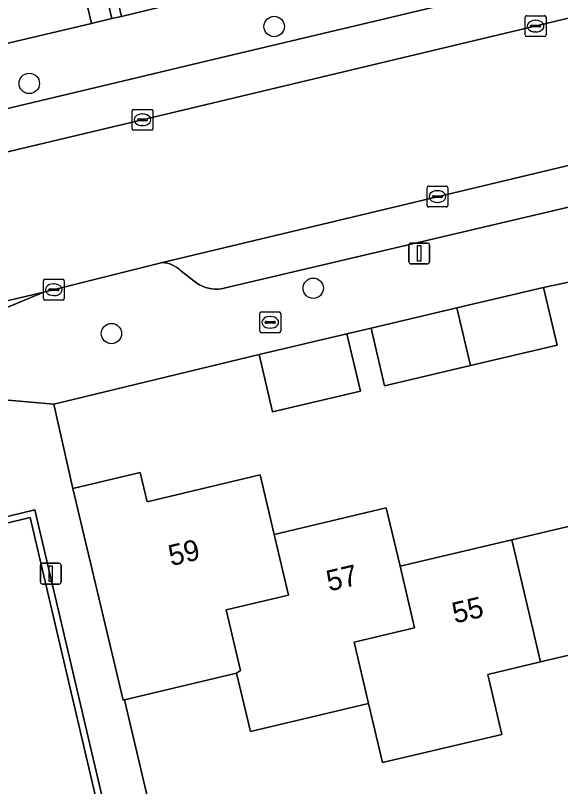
# Model space of a CAD drawing. Extents: x 158031 to 159244, y 380104 to 381214.
# Drawn here: x 158927.03 to 158953.21, y 380564.18 to 380601.19 of the extents above; entities that cross this region are included whole.
import ezdxf

# ---------------------------------------------------------------- set-up
doc = ezdxf.new("R2010")
doc.units = 0
for name, color, linetype in [('IMGEO_Boom', 7, 'Continuous'), ('IMGEO_Brandkraan', 7, 'Continuous'), ('IMGEO_Erf', 7, 'Continuous'), ('IMGEO_Kolk', 7, 'Continuous'), ('IMGEO_Lichtmast', 7, 'Continuous'), ('IMGEO_Muur', 7, 'Continuous'), ('IMGEO_Pand', 7, 'Continuous'), ('IMGEO_Pand_nummerreeks', 7, 'Continuous'), ('IMGEO_Parkeervlak_open', 7, 'Continuous'), ('IMGEO_Rijbaan_lokaal_gesloten', 7, 'Continuous'), ('IMGEO_Rijbaan_lokaal_open', 7, 'Continuous'), ('IMGEO_Voetpad_open', 7, 'Continuous')]:
    doc.layers.add(name, color=color, linetype=linetype)

msp = doc.modelspace()

# ---------------------------------------------------------------- linework, layer by layer
at = {"layer": 'IMGEO_Boom'}
for centre in [(158939.454, 380600.657), (158927.695, 380597.927), (158941.329, 380588.096), (158931.64, 380585.923)]:
    msp.add_circle(centre, 0.489, dxfattribs=at)
at = {"layer": 'IMGEO_Brandkraan'}
for p, q in [((158938.766, 380586.036), (158938.766, 380586.888)), ((158938.841, 380586.962), (158939.693, 380586.962)), ((158939.767, 380586.888), (158939.767, 380586.036)), ((158939.025, 380586.456), (158939.025, 380586.468)), ((158939.068, 380586.505), (158939.466, 380586.505)), ((158939.254, 380586.742), (158939.279, 380586.742)), ((158939.509, 380586.468), (158939.509, 380586.456)), ((158939.463, 380586.419), (158939.065, 380586.419)), ((158939.277, 380586.182), (158939.252, 380586.182)), ((158939.693, 380585.962), (158938.841, 380585.962))]:
    msp.add_line(p, q, dxfattribs=at)
for points in [[(158938.766, 380586.036), (158938.766, 380586.888)], [(158938.841, 380586.962), (158939.693, 380586.962)], [(158939.767, 380586.888), (158939.767, 380586.036)], [(158939.693, 380585.962), (158938.841, 380585.962)]]:
    msp.add_lwpolyline(points, dxfattribs=at)
for centre, radius, start, end in [((158938.843, 380586.886), 0.0765, 91.552, 178.448), ((158938.843, 380586.886), 0.0765, 91.552, 178.448), ((158939.691, 380586.886), 0.0765, 1.552, 88.448), ((158939.691, 380586.886), 0.0765, 1.552, 88.448), ((158939.065, 380586.465), 0.0403, 85.8775, 175.7526), ((158939.062, 380586.455), 0.0366, 178.938, 274.7102), ((158939.466, 380586.462), 0.043, 264.8664, 352.4533), ((158939.47, 380586.467), 0.0386, 1.7309, 96.639), ((158938.843, 380586.038), 0.0765, 181.552, 268.448), ((158938.843, 380586.038), 0.0765, 181.552, 268.448), ((158939.691, 380586.038), 0.0765, 271.552, 358.448), ((158939.691, 380586.038), 0.0765, 271.552, 358.448)]:
    msp.add_arc(centre, radius, start, end, dxfattribs=at)
for centre, major_axis, ratio, start_param, end_param in [((158939.253, 380586.462), (-0.387, 0.002), 0.722429, 4.712389, 7.853982), ((158939.278, 380586.462), (-0.39, 0.002), 0.717154, 1.570796, 4.712389)]:
    msp.add_ellipse(centre, major_axis=major_axis, ratio=ratio, start_param=start_param, end_param=end_param, dxfattribs=at)
at = {"layer": 'IMGEO_Erf'}
for points in [[(158930.278, 380606.849), (158931.662, 380601.034), (158932.119, 380601.143), (158931.425, 380604.084)], [(158953.588, 380588.396), (158952.39, 380588.137), (158953.042, 380585.364), (158948.886, 380584.386), (158944.758, 380583.415), (158944.106, 380586.188), (158942.947, 380585.903), (158943.594, 380583.155), (158939.375, 380582.163), (158938.729, 380584.911), (158928.875, 380582.538), (158929.786, 380578.483), (158933.018, 380579.254), (158933.349, 380577.855), (158938.775, 380579.139), (158939.45, 380576.287), (158944.836, 380577.561), (158945.5, 380574.753), (158950.862, 380576.022), (158956.226, 380577.291)]]:
    msp.add_lwpolyline(points, dxfattribs=at)
for points in [[(158930.681, 380600.803), (158929.97, 380603.82), (158923.966, 380602.39), (158918.11, 380600.996), (158912.254, 380599.602), (158906.397, 380598.207), (158900.541, 380596.812), (158894.542, 380595.384), (158893.824, 380598.4), (158889.651, 380597.406), (158889.676, 380597.299), (158889.375, 380597.228), (158890.726, 380591.392)], [(158954.906, 380570.794), (158952.246, 380570.165), (158949.707, 380569.564), (158950.387, 380566.69), (158944.662, 380565.336), (158943.991, 380568.172), (158938.319, 380566.829), (158937.652, 380569.627), (158932.272, 380568.344), (158935.017, 380556.675), (158948.632, 380559.912), (158973.618, 380565.749), (158970.916, 380577.581), (158965.416, 380576.279), (158966.086, 380573.448), (158960.66, 380572.164), (158961.353, 380569.233), (158955.598, 380567.871)]]:
    msp.add_lwpolyline(points, close=True, dxfattribs=at)
at = {"layer": 'IMGEO_Kolk'}
for p, q in [((158951.507, 380600.251), (158951.507, 380601.103)), ((158951.582, 380601.177), (158952.434, 380601.177)), ((158951.995, 380600.957), (158952.02, 380600.957)), ((158952.508, 380601.103), (158952.508, 380600.251)), ((158951.766, 380600.671), (158951.766, 380600.683)), ((158952.204, 380600.634), (158951.806, 380600.634)), ((158951.809, 380600.72), (158952.207, 380600.72)), ((158952.25, 380600.683), (158952.25, 380600.671)), ((158952.434, 380600.177), (158951.582, 380600.177)), ((158952.018, 380600.397), (158951.993, 380600.397)), ((158932.632, 380595.753), (158932.632, 380596.605)), ((158932.707, 380596.679), (158933.559, 380596.679)), ((158933.12, 380596.459), (158933.145, 380596.459)), ((158933.633, 380596.605), (158933.633, 380595.753)), ((158932.891, 380596.173), (158932.891, 380596.185)), ((158933.329, 380596.136), (158932.931, 380596.136)), ((158932.934, 380596.222), (158933.332, 380596.222)), ((158933.375, 380596.185), (158933.375, 380596.173)), ((158933.143, 380595.899), (158933.118, 380595.899)), ((158933.559, 380595.679), (158932.707, 380595.679)), ((158946.793, 380592.07), (158946.793, 380592.922)), ((158946.868, 380592.996), (158947.72, 380592.996)), ((158947.281, 380592.776), (158947.306, 380592.776)), ((158947.794, 380592.922), (158947.794, 380592.07)), ((158947.052, 380592.49), (158947.052, 380592.502)), ((158947.49, 380592.453), (158947.092, 380592.453)), ((158947.095, 380592.539), (158947.493, 380592.539)), ((158947.536, 380592.502), (158947.536, 380592.49)), ((158947.304, 380592.216), (158947.279, 380592.216)), ((158947.72, 380591.996), (158946.868, 380591.996)), ((158928.373, 380587.601), (158928.373, 380588.453)), ((158928.448, 380588.527), (158929.3, 380588.527)), ((158928.861, 380588.307), (158928.886, 380588.307)), ((158929.374, 380588.453), (158929.374, 380587.601)), ((158928.632, 380588.021), (158928.632, 380588.033)), ((158929.07, 380587.984), (158928.672, 380587.984)), ((158928.675, 380588.07), (158929.073, 380588.07)), ((158929.116, 380588.033), (158929.116, 380588.021)), ((158928.884, 380587.747), (158928.859, 380587.747)), ((158929.3, 380587.527), (158928.448, 380587.527))]:
    msp.add_line(p, q, dxfattribs=at)
for points in [[(158951.507, 380600.251), (158951.507, 380601.103)], [(158951.582, 380601.177), (158952.434, 380601.177)], [(158952.508, 380601.103), (158952.508, 380600.251)], [(158952.434, 380600.177), (158951.582, 380600.177)], [(158932.632, 380595.753), (158932.632, 380596.605)], [(158932.707, 380596.679), (158933.559, 380596.679)], [(158933.633, 380596.605), (158933.633, 380595.753)], [(158933.559, 380595.679), (158932.707, 380595.679)], [(158946.793, 380592.07), (158946.793, 380592.922)], [(158946.868, 380592.996), (158947.72, 380592.996)], [(158947.794, 380592.922), (158947.794, 380592.07)], [(158947.72, 380591.996), (158946.868, 380591.996)], [(158928.373, 380587.601), (158928.373, 380588.453)], [(158928.448, 380588.527), (158929.3, 380588.527)], [(158929.374, 380588.453), (158929.374, 380587.601)], [(158929.3, 380587.527), (158928.448, 380587.527)]]:
    msp.add_lwpolyline(points, dxfattribs=at)
for centre, radius, start, end in [((158951.584, 380601.101), 0.0765, 91.552, 178.448), ((158951.584, 380601.101), 0.0765, 91.552, 178.448), ((158952.432, 380601.101), 0.0765, 1.552, 88.448), ((158952.432, 380601.101), 0.0765, 1.552, 88.448), ((158951.806, 380600.68), 0.0403, 85.8775, 175.7526), ((158951.803, 380600.67), 0.0366, 178.938, 274.7102), ((158952.207, 380600.677), 0.043, 264.8664, 352.4533), ((158952.211, 380600.682), 0.0386, 1.7309, 96.639), ((158951.584, 380600.253), 0.0765, 181.552, 268.448), ((158951.584, 380600.253), 0.0765, 181.552, 268.448), ((158952.432, 380600.253), 0.0765, 271.552, 358.448), ((158952.432, 380600.253), 0.0765, 271.552, 358.448), ((158932.709, 380596.603), 0.0765, 91.552, 178.448), ((158932.709, 380596.603), 0.0765, 91.552, 178.448), ((158933.557, 380596.603), 0.0765, 1.552, 88.448), ((158933.557, 380596.603), 0.0765, 1.552, 88.448), ((158932.931, 380596.182), 0.0403, 85.8775, 175.7526), ((158932.928, 380596.172), 0.0366, 178.938, 274.7102), ((158933.332, 380596.179), 0.043, 264.8664, 352.4533), ((158933.336, 380596.184), 0.0386, 1.7309, 96.639), ((158932.709, 380595.755), 0.0765, 181.552, 268.448), ((158932.709, 380595.755), 0.0765, 181.552, 268.448), ((158933.557, 380595.755), 0.0765, 271.552, 358.448), ((158933.557, 380595.755), 0.0765, 271.552, 358.448), ((158946.87, 380592.92), 0.0765, 91.552, 178.448), ((158946.87, 380592.92), 0.0765, 91.552, 178.448), ((158947.718, 380592.92), 0.0765, 1.552, 88.448), ((158947.718, 380592.92), 0.0765, 1.552, 88.448), ((158947.092, 380592.499), 0.0403, 85.8775, 175.7526), ((158947.089, 380592.489), 0.0366, 178.938, 274.7102), ((158947.493, 380592.496), 0.043, 264.8664, 352.4533), ((158947.497, 380592.501), 0.0386, 1.7309, 96.639), ((158946.87, 380592.072), 0.0765, 181.552, 268.448), ((158946.87, 380592.072), 0.0765, 181.552, 268.448), ((158947.718, 380592.072), 0.0765, 271.552, 358.448), ((158947.718, 380592.072), 0.0765, 271.552, 358.448), ((158928.45, 380588.451), 0.0765, 91.552, 178.448), ((158928.45, 380588.451), 0.0765, 91.552, 178.448), ((158929.298, 380588.451), 0.0765, 1.552, 88.448), ((158929.298, 380588.451), 0.0765, 1.552, 88.448), ((158928.672, 380588.03), 0.0403, 85.8775, 175.7526), ((158928.669, 380588.02), 0.0366, 178.938, 274.7102), ((158929.073, 380588.027), 0.043, 264.8664, 352.4533), ((158929.077, 380588.032), 0.0386, 1.7309, 96.639), ((158928.45, 380587.603), 0.0765, 181.552, 268.448), ((158928.45, 380587.603), 0.0765, 181.552, 268.448), ((158929.298, 380587.603), 0.0765, 271.552, 358.448), ((158929.298, 380587.603), 0.0765, 271.552, 358.448)]:
    msp.add_arc(centre, radius, start, end, dxfattribs=at)
for centre, major_axis, ratio, start_param, end_param in [((158951.994, 380600.677), (-0.387, 0.002), 0.722429, 4.712389, 7.853982), ((158952.019, 380600.677), (-0.39, 0.002), 0.717154, 1.570796, 4.712389), ((158933.119, 380596.179), (-0.387, 0.002), 0.722429, 4.712389, 7.853982), ((158933.144, 380596.179), (-0.39, 0.002), 0.717154, 1.570796, 4.712389), ((158947.28, 380592.496), (-0.387, 0.002), 0.722429, 4.712389, 7.853982), ((158947.305, 380592.496), (-0.39, 0.002), 0.717154, 1.570796, 4.712389), ((158928.86, 380588.027), (-0.387, 0.002), 0.722429, 4.712389, 7.853982), ((158928.885, 380588.027), (-0.39, 0.002), 0.717154, 1.570796, 4.712389)]:
    msp.add_ellipse(centre, major_axis=major_axis, ratio=ratio, start_param=start_param, end_param=end_param, dxfattribs=at)
at = {"layer": 'IMGEO_Lichtmast'}
for p, q in [((158945.923, 380589.368), (158945.923, 380590.168)), ((158945.923, 380590.168), (158945.923, 380589.368)), ((158946.023, 380590.268), (158946.813, 380590.268)), ((158946.813, 380590.268), (158946.023, 380590.268)), ((158946.913, 380590.168), (158946.913, 380589.368)), ((158946.913, 380589.368), (158946.913, 380590.168)), ((158946.813, 380589.268), (158946.023, 380589.268)), ((158946.023, 380589.268), (158946.813, 380589.268)), ((158928.231, 380574.004), (158928.231, 380574.804)), ((158928.231, 380574.804), (158928.231, 380574.004)), ((158928.331, 380574.904), (158929.121, 380574.904)), ((158929.121, 380574.904), (158928.331, 380574.904)), ((158929.221, 380574.804), (158929.221, 380574.004)), ((158929.221, 380574.004), (158929.221, 380574.804)), ((158929.121, 380573.904), (158928.331, 380573.904)), ((158928.331, 380573.904), (158929.121, 380573.904))]:
    msp.add_line(p, q, dxfattribs=at)
for points in [[(158946.343, 380590.143), (158946.493, 380590.143), (158946.493, 380589.393), (158946.343, 380589.393), (158946.343, 380590.143)], [(158928.651, 380574.779), (158928.801, 380574.779), (158928.801, 380574.029), (158928.651, 380574.029), (158928.651, 380574.779)]]:
    msp.add_lwpolyline(points, dxfattribs=at)
for centre, start, end in [((158946.023, 380590.168), 90, 180), ((158946.023, 380590.168), 90, 180), ((158946.813, 380590.168), 0, 90), ((158946.813, 380590.168), 360, 90), ((158946.023, 380589.368), 180, 270), ((158946.023, 380589.368), 180, 270), ((158946.813, 380589.368), 270, 0), ((158946.813, 380589.368), 270, 0), ((158928.331, 380574.804), 90, 180), ((158928.331, 380574.804), 90, 180), ((158929.121, 380574.804), 0, 90), ((158929.121, 380574.804), 360, 90), ((158928.331, 380574.004), 180, 270), ((158928.331, 380574.004), 180, 270), ((158929.121, 380574.004), 270, 0), ((158929.121, 380574.004), 270, 0)]:
    msp.add_arc(centre, 0.1, start, end, dxfattribs=at)
at = {"layer": 'IMGEO_Muur'}
msp.add_lwpolyline([(158932.954, 380556.187), (158927.96, 380577.456), (158923.12, 380576.294), (158923.19, 380576.002), (158927.737, 380577.094), (158932.593, 380556.411), (158928.042, 380555.359), (158928.109, 380555.067)], close=True, dxfattribs=at)
msp.add_lwpolyline([(158935.017, 380556.675), (158932.272, 380568.344)], dxfattribs=at)
at = {"layer": 'IMGEO_Pand'}
for points in [[(158931.425, 380604.084), (158932.119, 380601.143), (158935.019, 380601.833), (158934.319, 380604.773)], [(158948.886, 380584.386), (158953.042, 380585.364), (158952.39, 380588.137), (158948.231, 380587.159)], [(158948.886, 380584.386), (158948.231, 380587.159), (158944.106, 380586.188), (158944.758, 380583.415)], [(158942.947, 380585.903), (158938.729, 380584.911), (158939.375, 380582.163), (158943.594, 380583.155)], [(158937.652, 380569.627), (158937.844, 380569.756), (158937.155, 380572.668), (158940.139, 380573.375), (158939.45, 380576.287), (158938.775, 380579.139), (158933.349, 380577.855), (158933.018, 380579.254), (158929.786, 380578.483), (158932.208, 380568.328), (158932.272, 380568.344)], [(158937.652, 380569.627), (158938.319, 380566.829), (158943.991, 380568.172), (158943.294, 380571.119), (158946.197, 380571.806), (158945.5, 380574.753), (158944.836, 380577.561), (158939.45, 380576.287), (158940.139, 380573.375), (158937.155, 380572.668), (158937.844, 380569.756)], [(158956.226, 380577.291), (158950.862, 380576.022), (158952.246, 380570.165), (158954.906, 380570.794), (158955.598, 380567.871), (158961.353, 380569.233), (158960.66, 380572.164), (158959.969, 380575.088), (158956.918, 380574.367)], [(158945.5, 380574.753), (158946.197, 380571.806), (158943.294, 380571.119), (158943.991, 380568.172), (158944.662, 380565.336), (158950.387, 380566.69), (158949.707, 380569.564), (158952.246, 380570.165), (158950.862, 380576.022)]]:
    msp.add_lwpolyline(points, close=True, dxfattribs=at)
at = {"layer": 'IMGEO_Parkeervlak_open'}
msp.add_lwpolyline([(158851.553, 380576.939), (158864.508, 380579.993), (158876.373, 380582.763), (158889.141, 380585.743), (158893.045, 380586.654), (158933.324, 380596.223), (158956.809, 380601.82), (158956.312, 380603.784), (158936.256, 380599.01), (158932.578, 380598.135), (158895.583, 380589.33), (158891.886, 380588.45), (158875.128, 380584.578), (158869.583, 380583.26), (158865.989, 380582.405), (158863.919, 380581.913), (158860.326, 380581.059), (158854.491, 380579.672)], dxfattribs=at)
for points in [[(158958.59, 380595.188), (158934.089, 380589.338), (158934.211, 380589.324), (158934.331, 380589.3), (158934.449, 380589.264), (158934.562, 380589.219), (158934.672, 380589.163), (158934.776, 380589.098), (158934.873, 380589.024), (158934.964, 380588.942), (158935.61, 380588.434), (158935.736, 380588.342), (158935.87, 380588.262), (158936.01, 380588.194), (158936.156, 380588.139), (158936.306, 380588.097), (158936.459, 380588.068), (158936.614, 380588.054), (158936.77, 380588.053), (158936.905, 380588.064), (158959.029, 380593.261)], [(158928.042, 380555.359), (158932.593, 380556.411), (158927.737, 380577.094), (158923.19, 380576.002)]]:
    msp.add_lwpolyline(points, close=True, dxfattribs=at)
at = {"layer": 'IMGEO_Rijbaan_lokaal_gesloten'}
for points in [[(158999.117, 380604.815), (158997.312, 380611.42), (158994.286, 380610.681), (158964.208, 380603.569), (158956.809, 380601.82), (158933.324, 380596.223), (158893.045, 380586.654), (158889.141, 380585.743), (158876.373, 380582.763), (158864.508, 380579.993), (158851.553, 380576.939), (158851.369, 380576.896), (158850.382, 380576.701), (158852.111, 380569.924), (158853.96, 380570.297), (158870.549, 380574.194), (158905.292, 380582.437), (158906.769, 380582.786), (158907.421, 380582.94), (158912.673, 380584.186)], [(158922.941, 380586.622), (158928.387, 380587.915), (158934.089, 380589.338), (158958.59, 380595.188), (158972.222, 380598.401), (158999.117, 380604.815)]]:
    msp.add_lwpolyline(points, dxfattribs=at)
at = {"layer": 'IMGEO_Rijbaan_lokaal_open'}
msp.add_lwpolyline([(158926.421, 380587.089), (158927.73, 380587.639), (158928.387, 380587.915), (158922.941, 380586.622)], dxfattribs=at)
at = {"layer": 'IMGEO_Voetpad_open'}
msp.add_lwpolyline([(158922.333, 380641.141), (158921.163, 380640.87), (158921.861, 380637.898), (158922.767, 380634.037), (158925.144, 380623.909), (158885.251, 380614.548), (158885.561, 380613.245), (158925.462, 380622.749), (158927.894, 380612.538), (158928.812, 380608.684), (158929.97, 380603.82), (158930.681, 380600.803), (158931.662, 380601.034), (158930.278, 380606.849)], close=True, dxfattribs=at)
for points in [[(159001.216, 380617.555), (159000, 380617.268), (158962.653, 380608.457), (158959.363, 380607.684), (158955.966, 380606.927), (158952.007, 380605.964), (158935.019, 380601.833), (158932.119, 380601.143), (158931.662, 380601.034), (158930.681, 380600.803), (158890.726, 380591.392), (158887.35, 380590.625), (158864.93, 380585.295), (158863.54, 380584.965), (158860.664, 380584.282), (158852.79, 380582.412), (158849.158, 380581.55), (158850.382, 380576.701), (158851.369, 380576.896), (158851.553, 380576.939)], [(158932.578, 380598.135), (158936.256, 380599.01), (158956.312, 380603.784), (158956.809, 380601.82), (158964.208, 380603.569)], [(158854.491, 380579.672), (158860.326, 380581.059), (158863.919, 380581.913), (158865.989, 380582.405), (158869.583, 380583.26), (158875.128, 380584.578), (158891.886, 380588.45), (158895.583, 380589.33), (158932.578, 380598.135)], [(158922.994, 380583.042), (158928.875, 380582.538), (158938.729, 380584.911), (158942.947, 380585.903), (158944.106, 380586.188), (158948.231, 380587.159), (158952.39, 380588.137), (158953.588, 380588.396), (158957.853, 380589.399), (158967.665, 380591.69), (158970.411, 380592.351), (158973.574, 380593.09), (158983.249, 380595.352)], [(158959.029, 380593.261), (158936.905, 380588.064), (158936.77, 380588.053), (158936.614, 380588.054), (158936.459, 380588.068), (158936.306, 380588.097), (158936.156, 380588.139), (158936.01, 380588.194), (158935.87, 380588.262), (158935.736, 380588.342), (158935.61, 380588.434), (158934.964, 380588.942), (158934.873, 380589.024), (158934.776, 380589.098), (158934.672, 380589.163), (158934.562, 380589.219), (158934.449, 380589.264), (158934.331, 380589.3), (158934.211, 380589.324), (158934.089, 380589.338), (158928.387, 380587.915), (158927.73, 380587.639), (158926.421, 380587.089)], [(158946.333, 380499.334), (158946.079, 380500.545), (158943.331, 380499.882), (158942.333, 380504.122), (158941.127, 380509.357), (158939.008, 380518.196), (158937.769, 380523.333), (158936.774, 380527.557), (158936.496, 380528.775), (158935.52, 380532.902), (158934.545, 380537.029), (158934.257, 380538.231), (158933.257, 380542.459), (158930.962, 380552.18), (158933.703, 380552.822), (158933.687, 380552.901), (158935.787, 380553.4), (158935.017, 380556.675), (158932.272, 380568.344), (158932.208, 380568.328), (158929.786, 380578.483), (158928.875, 380582.538), (158922.994, 380583.042)], [(158922.678, 380578.197), (158923.12, 380576.294), (158927.96, 380577.456), (158932.954, 380556.187), (158928.109, 380555.067), (158933.156, 380533.858), (158934.264, 380529.122), (158941.908, 380497.067)]]:
    msp.add_lwpolyline(points, dxfattribs=at)

# ---------------------------------------------------------------- texts
at = {"layer": 'IMGEO_Pand_nummerreeks'}
for s, rotation, p in [('59', 13.3071, (158934.509, 380574.76)), ('57', 13.3081, (158942.094, 380573.542)), ('55', 13.3149, (158948.132, 380572.005))]:
    msp.add_text(s, height=1, rotation=rotation, dxfattribs=at).set_placement(p)

doc.saveas('drawing.dxf')
